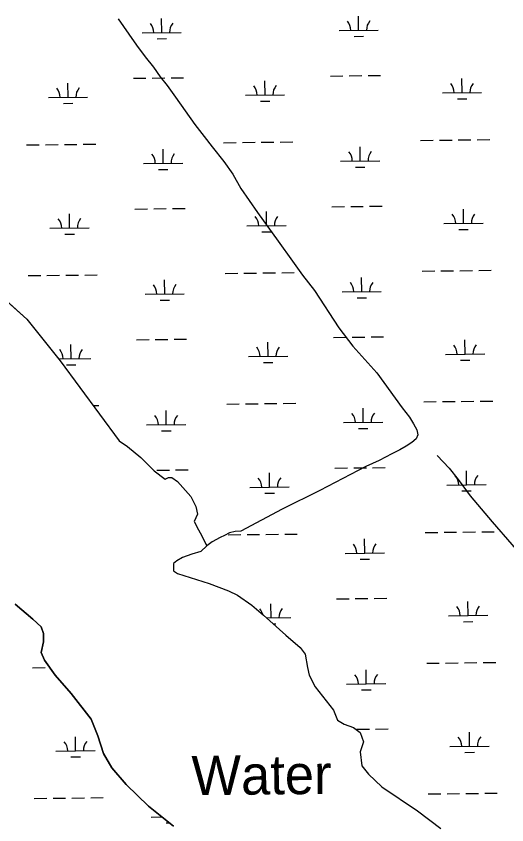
# Model space of a CAD drawing. Extents: x 3684037 to 3722149, y 433263 to 459021.
# Drawn here: x 3717294 to 3718544, y 442103 to 444161 of the extents above; entities that cross this region are included whole.
import ezdxf

# ---------------------------------------------------------------- set-up
doc = ezdxf.new("R2010")
doc.units = 0
for name, color, linetype in [('V-RIVR-IDEN', 7, 'Continuous'), ('V-TOPO-SHOR', 7, 'Continuous'), ('V-WETL-SWMP', 7, 'Continuous')]:
    doc.layers.add(name, color=color, linetype=linetype)

msp = doc.modelspace()

# ---------------------------------------------------------------- linework, layer by layer
at = {"layer": 'V-TOPO-SHOR'}
for points in [[(3717554.1, 444155), (3717580.7, 444115.5), (3717600.8, 444087.8), (3717623, 444058.4), (3717643.5, 444031.4), (3717661.2, 444007.2), (3717678.5, 443985.1), (3717699.5, 443955.7), (3717749, 443886.1), (3717772.8, 443855.5), (3717793.3, 443829.3), (3717822.7, 443791.4), (3717845.7, 443759.2), (3717866.6, 443723), (3717887.6, 443692.4), (3717908.9, 443661.8), (3717961.3, 443588.5), (3717998.3, 443537.8), (3718023.3, 443502.4), (3718053.9, 443463.3), (3718115.9, 443367.9), (3718151.8, 443321.6), (3718213, 443253.6), (3718277.4, 443165), (3718296.4, 443141.3), (3718306, 443124.3), (3718314.9, 443109), (3718316.9, 443095.8), (3718312.9, 443086.1), (3718302, 443076.4), (3718287.5, 443066.8), (3718271.4, 443057.5), (3718250.9, 443047.8), (3718218.7, 443030.5), (3718184.5, 443015.6), (3718067.3, 442954.4), (3717971.9, 442906.9), (3717866, 442850.9), (3717851.5, 442849.7), (3717837.8, 442846.8), (3717824.5, 442839.6), (3717814.1, 442834.7), (3717793.5, 442823.9), (3717779.6, 442813.5)], [(3717240.4, 443462.8), (3717321.1, 443390.7), (3717406, 443284.6), (3717556.7, 443080.9), (3717578, 443066), (3717611.9, 443038.4), (3717645.9, 443004.5), (3717673.5, 442983.3), (3717682, 442987.5), (3717690.5, 442987.5), (3717705.3, 442976.9), (3717739.3, 442938.7), (3717752, 442913.3), (3717756.3, 442894.2), (3717747.8, 442875.1), (3717758.4, 442853.8), (3717766.9, 442839), (3717777.5, 442817.8), (3717779.6, 442813.5), (3717764.8, 442798.7), (3717741.4, 442792.3), (3717718.1, 442783.8), (3717703.2, 442775.3), (3717694.8, 442768.9), (3717694.8, 442749.8), (3717705.4, 442743.5), (3717786, 442718), (3717834.8, 442698.9), (3717858.2, 442688.3), (3717894.3, 442662.8), (3717924, 442637.4), (3717981.3, 442586.5), (3718017.4, 442554.6), (3718030.1, 442537.7), (3718036.5, 442503.7), (3718040.7, 442484.6), (3718055.6, 442454.9), (3718102.3, 442395.5), (3718112.9, 442370), (3718129.9, 442359.4), (3718153.3, 442350.9), (3718170.2, 442338.2), (3718178.7, 442314.8), (3718170.2, 442289.4), (3718174.5, 442253.3), (3718191.5, 442232.1), (3718225.4, 442200.2), (3718316.7, 442138.7), (3718376.1, 442094.2)], [(3718366.7, 443043.1), (3718397.3, 443011.3), (3718420.2, 442982.3), (3718450.8, 442940.5), (3718506.8, 442874.5), (3718556.8, 442816.9), (3718596.6, 442769.8), (3718667.9, 442688.1), (3718725.9, 442618.8), (3718779.4, 442550.7), (3718851.1, 442467.8), (3718922.8, 442382.8), (3719007.3, 442293), (3719082.6, 442201.3), (3719200.2, 442060.7)], [(3717694.9, 442100.4), (3717631.2, 442151.3), (3717573.9, 442206.5), (3717537.8, 442248.9), (3717516.6, 442285), (3717501.7, 442329.6), (3717484.7, 442372), (3717433.8, 442437.8), (3717393.4, 442484.5), (3717365.8, 442522.7), (3717357.4, 442541.8), (3717363.7, 442569.4), (3717363.7, 442590.6), (3717357.3, 442607.6), (3717336.1, 442626.7), (3717291.5, 442664.9)]]:
    msp.add_lwpolyline(points, dxfattribs=at)
at = {"layer": 'V-WETL-SWMP'}
for p, q in [((3717664.7, 444119.7), (3717664.3, 444155.7)), ((3718166.5, 444125.5), (3718166.1, 444161.5)), ((3718116.6, 444124.9), (3718216.5, 444126.1)), ((3717614.7, 444119.1), (3717714.7, 444120.2)), ((3717652.9, 444104.1), (3717676.9, 444104.4)), ((3718154.7, 444109.9), (3718178.7, 444110.2)), ((3717592.6, 444003.4), (3717624.6, 444003.8)), ((3717640.6, 444003.9), (3717672.6, 444004.3)), ((3717688.6, 444004.5), (3717720.6, 444004.9)), ((3718094.5, 444009.2), (3718126.5, 444009.6)), ((3718142.5, 444009.8), (3718174.5, 444010.2)), ((3718190.5, 444010.3), (3718222.5, 444010.7)), ((3718429.9, 443966.7), (3718429.4, 444002.7)), ((3717426.1, 443955), (3717425.7, 443991)), ((3717928, 443960.8), (3717927.6, 443996.8)), ((3717878, 443960.3), (3717978, 443961.4)), ((3718379.9, 443966.1), (3718479.8, 443967.3)), ((3717376.1, 443954.4), (3717476.1, 443955.6)), ((3717414.3, 443939.4), (3717438.3, 443939.7)), ((3717916.2, 443945.3), (3717940.2, 443945.6)), ((3718418, 443951.1), (3718442, 443951.4)), ((3717822.5, 443839.5), (3717854.5, 443839.9)), ((3717870.5, 443840.1), (3717902.5, 443840.5)), ((3717918.5, 443840.7), (3717950.5, 443841)), ((3717966.5, 443841.2), (3717998.5, 443841.6)), ((3718324.4, 443845.4), (3718356.4, 443845.8)), ((3718372.4, 443845.9), (3718404.4, 443846.3)), ((3718420.4, 443846.5), (3718452.4, 443846.9)), ((3718468.4, 443847.1), (3718500.4, 443847.4)), ((3717320.7, 443833.7), (3717352.7, 443834.1)), ((3717368.7, 443834.3), (3717400.7, 443834.6)), ((3717416.7, 443834.8), (3717448.7, 443835.2)), ((3717464.7, 443835.4), (3717496.7, 443835.8)), ((3717668.5, 443787), (3717668.1, 443823)), ((3718170.4, 443792.8), (3718170, 443828.8)), ((3717618.5, 443786.4), (3717718.5, 443787.6)), ((3718120.4, 443792.3), (3718220.4, 443793.4)), ((3718158.6, 443777.3), (3718182.6, 443777.6)), ((3717656.7, 443771.4), (3717680.7, 443771.7)), ((3717644.5, 443671.3), (3717676.5, 443671.7)), ((3717692.5, 443671.8), (3717724.5, 443672.2)), ((3718098.4, 443676.6), (3718130.4, 443676.9)), ((3718146.4, 443677.1), (3718178.4, 443677.5)), ((3718194.4, 443677.7), (3718226.4, 443678.1)), ((3717430, 443622.4), (3717429.6, 443658.4)), ((3717596.5, 443670.7), (3717628.5, 443671.1)), ((3717931.8, 443628.2), (3717931.4, 443664.2)), ((3718433.7, 443634), (3718433.3, 443670)), ((3718383.7, 443633.5), (3718483.7, 443634.6)), ((3717380, 443621.8), (3717480, 443622.9)), ((3717881.9, 443627.6), (3717981.8, 443628.8)), ((3717920, 443612.6), (3717944, 443612.9)), ((3718421.9, 443618.5), (3718445.9, 443618.7)), ((3717418.2, 443606.8), (3717442.2, 443607.1)), ((3717826.4, 443506.9), (3717858.4, 443507.3)), ((3717874.4, 443507.4), (3717906.4, 443507.8)), ((3717922.4, 443508), (3717954.4, 443508.4)), ((3717970.4, 443508.6), (3718002.4, 443508.9)), ((3718328.3, 443512.7), (3718360.3, 443513.1)), ((3718376.3, 443513.3), (3718408.3, 443513.7)), ((3718424.3, 443513.8), (3718456.3, 443514.2)), ((3718472.3, 443514.4), (3718504.3, 443514.8)), ((3717324.5, 443501.1), (3717356.5, 443501.4)), ((3717372.5, 443501.6), (3717404.5, 443502)), ((3717420.5, 443502.2), (3717452.5, 443502.5)), ((3717468.5, 443502.7), (3717500.5, 443503.1)), ((3717672.4, 443454.4), (3717672, 443490.4)), ((3718174.3, 443460.2), (3718173.9, 443496.2)), ((3717240.4, 443462.8), (3717321.1, 443390.7)), ((3717622.4, 443453.8), (3717722.4, 443454.9)), ((3718124.3, 443459.6), (3718224.3, 443460.8)), ((3717660.6, 443438.8), (3717684.6, 443439.1)), ((3718162.5, 443444.6), (3718186.5, 443444.9)), ((3717321.1, 443390.7), (3717406, 443284.6)), ((3718102.2, 443343.9), (3718134.2, 443344.3)), ((3718150.2, 443344.5), (3718182.2, 443344.8)), ((3718198.2, 443345), (3718230.2, 443345.4)), ((3717433.8, 443289.7), (3717433.4, 443325.7)), ((3717600.4, 443338.1), (3717632.4, 443338.4)), ((3717648.4, 443338.6), (3717680.4, 443339)), ((3717696.4, 443339.2), (3717728.3, 443339.6)), ((3717935.7, 443295.5), (3717935.3, 443331.5)), ((3718437.6, 443301.4), (3718437.2, 443337.4)), ((3718387.6, 443300.8), (3718487.6, 443302)), ((3717402.2, 443289.3), (3717483.8, 443290.3)), ((3717406, 443284.6), (3717556.7, 443080.9)), ((3717885.7, 443295), (3717985.7, 443296.1)), ((3718425.8, 443285.8), (3718449.8, 443286.1)), ((3717422, 443274.1), (3717446, 443274.4)), ((3717923.9, 443280), (3717947.9, 443280.3)), ((3718332.2, 443180.1), (3718364.2, 443180.5)), ((3718380.1, 443180.6), (3718412.1, 443181)), ((3718428.1, 443181.2), (3718460.1, 443181.6)), ((3718476.1, 443181.8), (3718508.1, 443182.1)), ((3717490.6, 443170.3), (3717504.4, 443170.4)), ((3717676.3, 443121.7), (3717675.9, 443157.7)), ((3717830.3, 443174.2), (3717862.3, 443174.6)), ((3717878.3, 443174.8), (3717910.3, 443175.2)), ((3717926.3, 443175.4), (3717958.3, 443175.7)), ((3717974.3, 443175.9), (3718006.3, 443176.3)), ((3718178.2, 443127.5), (3718177.7, 443163.5)), ((3717626.3, 443121.1), (3717726.3, 443122.3)), ((3718128.2, 443127), (3718228.2, 443128.1)), ((3717664.5, 443106.1), (3717688.5, 443106.4)), ((3718166.3, 443112), (3718190.3, 443112.3)), ((3717556.7, 443080.9), (3717578, 443066)), ((3717578, 443066), (3717611.9, 443038.4)), ((3717611.9, 443038.4), (3717645.9, 443004.5)), ((3717645.9, 443004.5), (3717673.5, 442983.3)), ((3717652.2, 443006), (3717684.2, 443006.4)), ((3717700.2, 443006.5), (3717732.2, 443006.9)), ((3717939.6, 442962.9), (3717939.2, 442998.9)), ((3718106.1, 443011.3), (3718138.1, 443011.6)), ((3718154.1, 443011.8), (3718186.1, 443012.2)), ((3718202.1, 443012.4), (3718234.1, 443012.8)), ((3718441.5, 442968.7), (3718441, 443004.7)), ((3717673.5, 442983.3), (3717682, 442987.5)), ((3717682, 442987.5), (3717690.5, 442987.5)), ((3717690.5, 442987.5), (3717705.3, 442976.9)), ((3717705.3, 442976.9), (3717739.3, 442938.7)), ((3717889.6, 442962.3), (3717989.6, 442963.5)), ((3718391.5, 442968.1), (3718491.5, 442969.3)), ((3718429.6, 442953.2), (3718453.6, 442953.4)), ((3717739.3, 442938.7), (3717752, 442913.3)), ((3717927.8, 442947.3), (3717951.8, 442947.6)), ((3717752, 442913.3), (3717756.3, 442894.2)), ((3717756.3, 442894.2), (3717747.8, 442875.1)), ((3717747.8, 442875.1), (3717758.4, 442853.8)), ((3717758.4, 442853.8), (3717766.9, 442839)), ((3718384, 442848), (3718416, 442848.4)), ((3718432, 442848.5), (3718464, 442848.9)), ((3718480, 442849.1), (3718512, 442849.5)), ((3717766.9, 442839), (3717779.6, 442813.5)), ((3717834.2, 442841.6), (3717866.1, 442842)), ((3717882.1, 442842.1), (3717914.1, 442842.5)), ((3717930.1, 442842.7), (3717962.1, 442843.1)), ((3717978.1, 442843.3), (3718010.1, 442843.6)), ((3718182, 442794.9), (3718181.6, 442830.9)), ((3718336, 442847.4), (3718368, 442847.8)), ((3717779.6, 442813.5), (3717764.8, 442798.7)), ((3717741.4, 442792.3), (3717718.1, 442783.8)), ((3717764.8, 442798.7), (3717741.4, 442792.3)), ((3718132, 442794.3), (3718232, 442795.5)), ((3717703.2, 442775.3), (3717694.8, 442768.9)), ((3717694.8, 442768.9), (3717694.8, 442749.8)), ((3717718.1, 442783.8), (3717703.2, 442775.3)), ((3718170.2, 442779.3), (3718194.2, 442779.6)), ((3717694.8, 442749.8), (3717705.4, 442743.5)), ((3717705.4, 442743.5), (3717786, 442718)), ((3717786, 442718), (3717834.8, 442698.9)), ((3717834.8, 442698.9), (3717858.2, 442688.3)), ((3717858.2, 442688.3), (3717894.3, 442662.8)), ((3717943.5, 442630.2), (3717943, 442666.2)), ((3718110, 442678.6), (3718142, 442679)), ((3718158, 442679.2), (3718190, 442679.5)), ((3718206, 442679.7), (3718238, 442680.1)), ((3718445.3, 442636.1), (3718444.9, 442672.1)), ((3717894.3, 442662.8), (3717924, 442637.4)), ((3717924, 442637.4), (3717981.3, 442586.5)), ((3717932.2, 442630.1), (3717993.5, 442630.8)), ((3718395.3, 442635.5), (3718495.3, 442636.7)), ((3717949.3, 442614.9), (3717955.6, 442614.9)), ((3718433.5, 442620.5), (3718457.5, 442620.8)), ((3717981.3, 442586.5), (3718017.4, 442554.6)), ((3718017.4, 442554.6), (3718030.1, 442537.7)), ((3718030.1, 442537.7), (3718036.5, 442503.7)), ((3717336, 442503.2), (3717368, 442503.5)), ((3718036.5, 442503.7), (3718040.7, 442484.6)), ((3718339.9, 442514.8), (3718371.9, 442515.1)), ((3718387.9, 442515.3), (3718419.9, 442515.7)), ((3718435.9, 442515.9), (3718467.9, 442516.3)), ((3718483.9, 442516.4), (3718515.9, 442516.8)), ((3718040.7, 442484.6), (3718055.6, 442454.9)), ((3718185.9, 442462.2), (3718185.5, 442498.2)), ((3718135.9, 442461.7), (3718235.9, 442462.8)), ((3718055.6, 442454.9), (3718102.3, 442395.5)), ((3718174.1, 442446.7), (3718198.1, 442446.9)), ((3718102.3, 442395.5), (3718112.9, 442370)), ((3718112.9, 442370), (3718129.9, 442359.4)), ((3718129.9, 442359.4), (3718153.3, 442350.9)), ((3718153.3, 442350.9), (3718170.2, 442338.2)), ((3718161.8, 442346.5), (3718193.8, 442346.9)), ((3718170.2, 442338.2), (3718178.7, 442314.8)), ((3718209.8, 442347.1), (3718241.8, 442347.4)), ((3718449.2, 442303.4), (3718448.8, 442339.4)), ((3717445.4, 442291.8), (3717444.9, 442327.8)), ((3718178.7, 442314.8), (3718170.2, 442289.4)), ((3718399.2, 442302.8), (3718499.2, 442304)), ((3717395.4, 442291.2), (3717495.3, 442292.4)), ((3717433.5, 442276.3), (3717457.5, 442276.5)), ((3718170.2, 442289.4), (3718174.5, 442253.3)), ((3718437.4, 442287.9), (3718461.4, 442288.1)), ((3718174.5, 442253.3), (3718191.5, 442232.1)), ((3718191.5, 442232.1), (3718225.4, 442200.2)), ((3718225.4, 442200.2), (3718316.7, 442138.7)), ((3717339.9, 442170.5), (3717371.9, 442170.9)), ((3717387.9, 442171.1), (3717419.9, 442171.4)), ((3717435.9, 442171.6), (3717467.9, 442172)), ((3717483.9, 442172.2), (3717515.9, 442172.6)), ((3718343.8, 442182.1), (3718375.8, 442182.5)), ((3718391.8, 442182.7), (3718423.8, 442183.1)), ((3718439.8, 442183.2), (3718471.8, 442183.6)), ((3718487.8, 442183.8), (3718519.8, 442184.2)), ((3718316.7, 442138.7), (3718376.1, 442094.2)), ((3717637.8, 442123.2), (3717665.9, 442123.6)), ((3717676, 442108.3), (3717684.9, 442108.4))]:
    msp.add_line(p, q, dxfattribs=at)
msp.add_lwpolyline([(3717291.5, 442664.9), (3717336.1, 442626.7), (3717357.3, 442607.6), (3717363.7, 442590.6), (3717363.7, 442569.4), (3717357.4, 442541.8), (3717365.8, 442522.7), (3717393.4, 442484.5), (3717433.8, 442437.8), (3717484.7, 442372), (3717501.7, 442329.6), (3717516.6, 442285), (3717537.8, 442248.9), (3717573.9, 442206.5), (3717631.2, 442151.3), (3717694.9, 442100.4)], dxfattribs=at)
for centre, start, end in [((3718111.3, 444125.3), 359.8949, 41.4385), ((3718221.8, 444126.6), 139.8949, 181.4385), ((3717609.4, 444119.5), 359.8949, 41.4385), ((3717719.9, 444120.8), 139.8949, 181.4385), ((3717872.7, 443960.7), 359.8949, 41.4385), ((3717983.2, 443962), 139.8949, 181.4385), ((3718374.6, 443966.5), 359.8949, 41.4385), ((3718485.1, 443967.8), 139.8949, 181.4385), ((3717370.9, 443954.8), 359.8949, 41.4385), ((3717481.3, 443956.1), 139.8949, 181.4385), ((3718115.2, 443792.7), 359.8949, 41.4385), ((3718225.7, 443794), 139.8949, 181.4385), ((3717613.3, 443786.8), 359.8949, 41.4385), ((3717723.8, 443788.1), 139.8949, 181.4385), ((3717876.6, 443628), 359.8949, 41.4385), ((3717987.1, 443629.3), 139.8949, 181.4385), ((3718378.5, 443633.9), 359.8949, 41.4385), ((3718489, 443635.2), 139.8949, 181.4385), ((3717374.7, 443622.2), 359.8949, 41.4385), ((3717485.2, 443623.5), 139.8949, 181.4385), ((3717617.2, 443454.2), 359.8949, 41.4385), ((3717727.7, 443455.5), 139.8949, 181.4385), ((3718119, 443460), 359.8949, 41.4385), ((3718229.5, 443461.3), 139.8949, 181.4385), ((3718382.3, 443301.2), 359.8949, 41.4385), ((3718492.8, 443302.5), 139.8949, 181.4385), ((3717378.6, 443289.5), 359.8949, 41.4385), ((3717489.1, 443290.8), 139.8949, 181.4385), ((3717880.5, 443295.4), 359.8949, 41.4385), ((3717991, 443296.7), 139.8949, 181.4385), ((3717621, 443121.5), 359.8949, 41.4385), ((3717731.5, 443122.8), 139.8949, 181.4385), ((3718122.9, 443127.4), 359.8949, 41.4385), ((3718233.4, 443128.7), 139.8949, 181.4385), ((3718496.7, 442969.8), 139.8949, 181.4385), ((3717884.3, 442962.7), 359.8949, 41.4385), ((3717994.8, 442964), 139.8949, 181.4385), ((3718386.2, 442968.6), 359.8949, 41.4385), ((3718126.8, 442794.7), 359.8949, 41.4385), ((3718237.3, 442796), 139.8949, 181.4385), ((3717888.2, 442630.1), 14.2964, 41.4385), ((3717998.7, 442631.4), 139.8949, 181.4385), ((3718390.1, 442635.9), 359.8949, 41.4385), ((3718500.6, 442637.2), 139.8949, 181.4385), ((3718130.7, 442462.1), 359.8949, 41.4385), ((3718241.1, 442463.4), 139.8949, 181.4385), ((3717390.1, 442291.7), 359.8949, 41.4385), ((3717500.6, 442292.9), 139.8949, 181.4385), ((3718394, 442303.3), 359.8949, 41.4385), ((3718504.4, 442304.5), 139.8949, 181.4385)]:
    msp.add_arc(centre, 35.2, start, end, dxfattribs=at)

# ---------------------------------------------------------------- texts
at = {"layer": 'V-RIVR-IDEN'}
msp.add_text('Water', height=100, rotation=0.5305, dxfattribs=at).set_placement((3717741.1, 442178.9))

doc.saveas('drawing.dxf')
